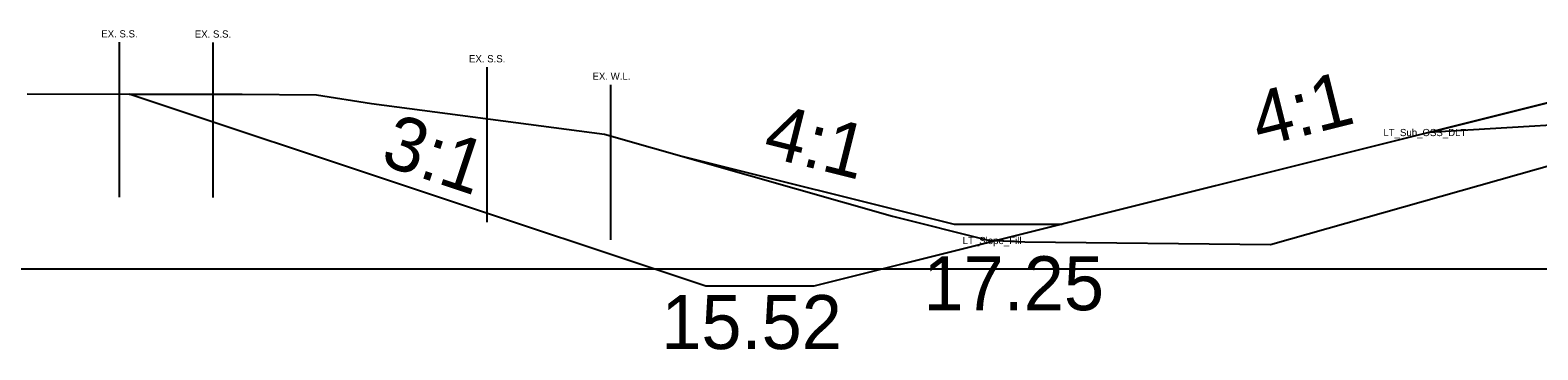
# Model space of a CAD drawing. Extents: x 2177029 to 2201446, y 59897 to 78390.
# Drawn here: x 2200120.6 to 2200162.49, y 65405.06 to 65413.95 of the extents above; entities that cross this region are included whole.
import ezdxf

# ---------------------------------------------------------------- set-up
doc = ezdxf.new("R2010")
doc.units = 0
for name, color, linetype in [('Exist Cross Section Cell', 7, 'Continuous'), ('Exist PHM Roadway Shape', 7, 'Continuous'), ('Exist XS Ground Line', 7, 'Continuous'), ('Old_Level_1', 7, 'Continuous'), ('Prop CMT Guardrail Widen Shoulder', 7, 'Continuous'), ('Prop CMT Pvmt Course 3', 7, 'Continuous'), ('Prop CMT Pvmt Surface Shoulder', 7, 'Continuous'), ('Prop CMT Top Wall Envelope', 7, 'Continuous'), ('Prop Hatching', 7, 'Continuous'), ('Prop XS Earthwork Shape', 7, 'Continuous'), ('Prop XS Side Slope Text', 7, 'Continuous')]:
    doc.layers.add(name, color=color, linetype=linetype)

msp = doc.modelspace()

# ---------------------------------------------------------------- linework, layer by layer
at = {"layer": 'Exist Cross Section Cell'}
msp.add_line((2200042.732, 65407.31), (2200242.732, 65407.31), dxfattribs=at)
at = {"layer": 'Exist XS Ground Line'}
msp.add_lwpolyline([(2200120.52, 65412.177), (2200126.494, 65412.166), (2200128.552, 65412.152), (2200130.084, 65411.909), (2200136.555, 65411.055), (2200144.558, 65408.78), (2200147.219, 65408.112), (2200148.232, 65408.068), (2200155.058, 65407.989), (2200165.104, 65410.838)], dxfattribs=at)
at = {"layer": 'Old_Level_1'}
for p, q in [((2200138.592, 65410.476), (2200146.274, 65408.555)), ((2200146.274, 65408.555), (2200149.274, 65408.555))]:
    msp.add_line(p, q, dxfattribs=at)
at = {"layer": 'Prop CMT Pvmt Course 3'}
msp.add_lwpolyline([(2200165.658, 65411.474), (2200159.459, 65411.102)], dxfattribs=at)
at = {"layer": 'Prop CMT Pvmt Surface Shoulder'}
msp.add_line((2200136.729, 65412.431), (2200136.729, 65408.123), dxfattribs=at)
at = {"layer": 'Prop Hatching'}
for p, q in [((2200139.374, 65406.83), (2200123.35, 65412.172)), ((2200142.374, 65406.83), (2200139.374, 65406.83))]:
    msp.add_line(p, q, dxfattribs=at)
msp.add_lwpolyline([(2200166.722, 65412.537), (2200164.722, 65412.417), (2200142.374, 65406.83)], dxfattribs=at)
at = {"layer": 'Prop XS Earthwork Shape'}
for p, q in [((2200123.074, 65413.609), (2200123.074, 65409.301)), ((2200125.672, 65413.604), (2200125.672, 65409.296)), ((2200133.291, 65412.917), (2200133.291, 65408.609))]:
    msp.add_line(p, q, dxfattribs=at)
at = {"layer": 'Prop XS Side Slope Text'}
for points in [[(2200142.374, 65406.83), (2200139.374, 65406.83), (2200123.35, 65412.172), (2200126.494, 65412.166), (2200128.552, 65412.152), (2200130.084, 65411.909), (2200136.555, 65411.055), (2200144.558, 65408.78), (2200147.219, 65408.112), (2200147.458, 65408.101)], [(2200167.911, 65411.609), (2200165.658, 65411.474), (2200159.463, 65411.103), (2200147.458, 65408.101), (2200148.232, 65408.068), (2200155.058, 65407.989), (2200165.104, 65410.838)]]:
    msp.add_lwpolyline(points, close=True, dxfattribs=at)
msp.add_lwpolyline([(2200165.658, 65411.474), (2200159.463, 65411.103), (2200164.722, 65412.417)], dxfattribs=at)

# ---------------------------------------------------------------- texts
at = {"layer": 'Exist PHM Roadway Shape'}
for s, p in [('LT_Sub_OSS_DLT', (2200158.199, 65411.002)), ('LT_Slope_Fill', (2200146.509, 65408.001))]:
    msp.add_text(s, height=0.2, dxfattribs=at).set_placement(p)
at = {"layer": 'Old_Level_1'}
msp.add_text('4:1', height=1.5, rotation=345.9635, dxfattribs=at).set_placement((2200140.915, 65410.463))
msp.add_text('17.25', height=1.5, dxfattribs=at).set_placement((2200145.418, 65406.163))
at = {"layer": 'Prop CMT Guardrail Widen Shoulder'}
msp.add_text('4:1', height=1.5, rotation=14.0349, dxfattribs=at).set_placement((2200154.754, 65410.699))
at = {"layer": 'Prop CMT Pvmt Surface Shoulder'}
msp.add_text('EX. W.L.', height=0.2, dxfattribs=at).set_placement((2200136.224, 65412.566))
at = {"layer": 'Prop CMT Top Wall Envelope'}
msp.add_text('3:1', height=1.5, rotation=341.5651, dxfattribs=at).set_placement((2200130.291, 65410.231))
msp.add_text('15.52', height=1.5, dxfattribs=at).set_placement((2200138.134, 65405.084))
at = {"layer": 'Prop XS Earthwork Shape'}
for p in [(2200122.576, 65413.744), (2200125.174, 65413.739), (2200132.793, 65413.052)]:
    msp.add_text('EX. S.S.', height=0.2, dxfattribs=at).set_placement(p)

doc.saveas('drawing.dxf')
